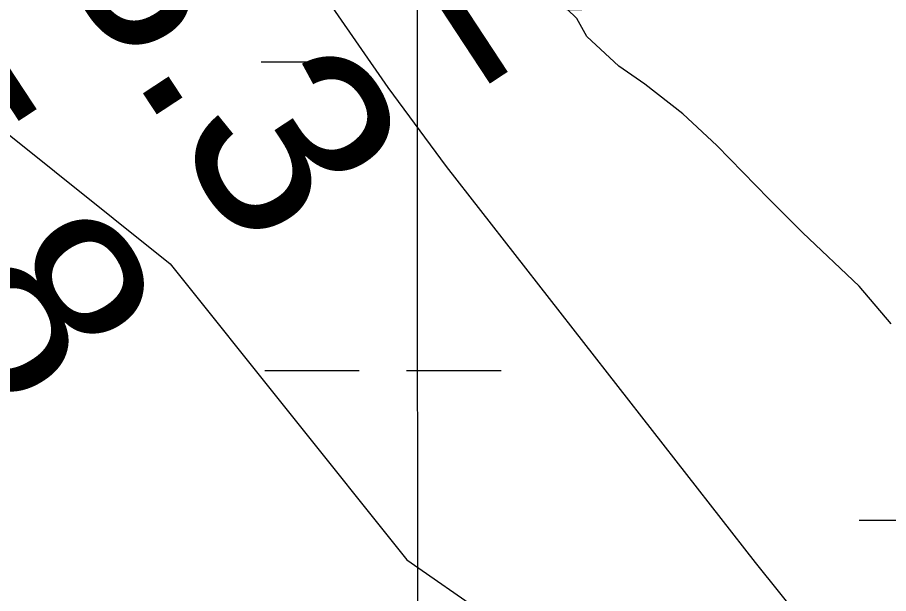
# Model space of a CAD drawing. Extents: x 3279314 to 3317160, y 734079 to 759431.
# Drawn here: x 3306928.6 to 3307223.7, y 747300.5 to 747495.7 of the extents above; entities that cross this region are included whole.
import ezdxf

# ---------------------------------------------------------------- set-up
doc = ezdxf.new("R2010")
doc.units = 0
for name, color, linetype in [('V-GRID-MAJR', 7, 'Continuous'), ('V-RIVR-EDGE', 7, 'Continuous'), ('V-RIVR-RANG', 7, 'Continuous'), ('V-SITE-VEGE', 7, 'Continuous'), ('V-TOPO-MINR', 7, 'Continuous'), ('V-WETL-SWMP', 7, 'Continuous')]:
    doc.layers.add(name, color=color, linetype=linetype)

msp = doc.modelspace()

# ---------------------------------------------------------------- linework, layer by layer
at = {"layer": 'V-GRID-MAJR'}
msp.add_spline([(3307069.929, 739467.911), (3307065.523, 745527.1290000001), (3307061.114, 751588.954), (3307056.7060000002, 757650.811), (3307056.704, 757653.385)], degree=3, dxfattribs=at)
at = {"layer": 'V-RIVR-EDGE'}
msp.add_spline([(3306748.406041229, 748797.4867095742), (3306766.7950730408, 748786.0509076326), (3306777.960451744, 748775.6611974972), (3306795.321530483, 748756.5520020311), (3306816.401669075, 748732.8742857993), (3306835.842329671, 748716.6613365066), (3306851.1514986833, 748705.8468959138), (3306861.924943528, 748704.5768041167), (3306875.5987341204, 748702.8850565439), (3306889.269450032, 748699.9498644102), (3306902.519535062, 748694.5288080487), (3306912.451718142, 748688.2869877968), (3306930.6591831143, 748676.2219283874), (3306936.45167546, 748672.062764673), (3306936.032069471, 748669.9913819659), (3306931.8852044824, 748669.1726678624), (3306931.465598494, 748667.1012851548), (3306933.1163503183, 748664.1958149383), (3306939.73370613, 748658.376675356), (3306945.9447795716, 748655.8744128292), (3306954.2282606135, 748653.3670258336), (3306969.1290974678, 748645.0404992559), (3306976.5661922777, 748635.488976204), (3306984.837374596, 748628.0078109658), (3306990.6390909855, 748627.5789809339), (3306998.0843849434, 748621.3433100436), (3307004.2729107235, 748609.7224540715), (3307005.9185380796, 748604.7445762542), (3307010.0459300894, 748597.6881414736), (3307018.3232617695, 748592.6938653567), (3307022.8661601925, 748586.0508872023), (3307044.731191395, 748544.5484158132), (3307070.3019588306, 748493.0891638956), (3307091.343151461, 748453.6611498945), (3307117.7767034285, 748415.8777383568), (3307136.3638035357, 748389.7192823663), (3307152.4896368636, 748373.9290137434), (3307164.9035845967, 748365.6086365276), (3307174.011929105, 748361.441273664), (3307192.6635975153, 748361.3951534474), (3307203.03383467, 748364.6853832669), (3307210.5078256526, 748370.055194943), (3307220.4810044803, 748380.3926355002), (3307227.1209079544, 748383.6920893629), (3307238.730490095, 748385.32131842), (3307256.5634444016, 748389.4220631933), (3307269.431844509, 748397.265440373), (3307281.4815305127, 748409.2556825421), (3307293.9344242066, 748416.6856030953), (3307306.369894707, 748417.0693378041), (3307326.6733398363, 748414.5322288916), (3307341.596724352, 748415.3242957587), (3307357.757404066, 748413.6263988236), (3307360.6485257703, 748409.4744093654), (3307360.223795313, 748405.330619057), (3307356.90486847, 748404.0953736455), (3307327.8809131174, 748400.0223010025), (3307311.715108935, 748399.6477903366), (3307307.1578619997, 748400.4880272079), (3307298.880530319, 748405.4823033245), (3307297.22567892, 748406.72984746), (3307291.8312697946, 748404.2562819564), (3307284.752287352, 748391.0102965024), (3307272.29426919, 748381.507968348), (3307257.7720425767, 748375.3266168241), (3307240.360744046, 748374.1262177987), (3307233.718790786, 748369.9978008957), (3307212.9403954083, 748348.0815250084), (3307207.1284300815, 748344.3655398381), (3307202.146452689, 748341.0619864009), (3307199.2379077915, 748338.1677900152), (3307200.461879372, 748330.2895664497), (3307205.0078524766, 748324.890032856), (3307218.2671615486, 748323.1993101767), (3307231.1242878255, 748326.4833906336), (3307234.4329657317, 748323.5738208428), (3307241.452504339, 748312.779878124), (3307247.2480713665, 748309.8641589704), (3307259.679442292, 748308.5899675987), (3307275.024482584, 748312.282380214), (3307288.294040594, 748314.7364727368), (3307306.112646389, 748313.0344762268), (3307316.0622526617, 748313.8388418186), (3307325.603526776, 748317.1311214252), (3307345.5283616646, 748329.1018906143), (3307361.2960826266, 748336.1091304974), (3307372.907714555, 748338.5673225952), (3307385.756641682, 748338.5355508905), (3307389.478776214, 748335.2104746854), (3307393.616417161, 748332.2988551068), (3307400.6626030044, 748332.2814319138), (3307405.6394559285, 748333.5125777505), (3307409.7955449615, 748338.0616255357), (3307412.716388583, 748345.9296001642), (3307416.0353154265, 748347.1648455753), (3307419.3491178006, 748346.3276833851), (3307423.065102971, 748340.5157180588), (3307425.9633989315, 748339.2650992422), (3307440.888833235, 748340.8861291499), (3307452.9077724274, 748340.4419257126), (3307467.828082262, 748339.990548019), (3307487.7119214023, 748335.3820563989), (3307492.680575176, 748333.2973500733), (3307493.5013390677, 748329.9794481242), (3307490.5968937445, 748328.7431778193), (3307466.9652977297, 748326.3147076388), (3307440.0178495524, 748323.8944366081), (3307436.288540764, 748324.3181421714), (3307428.8340227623, 748326.8234793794), (3307425.10368908, 748326.8327034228), (3307414.712954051, 748315.2528431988), (3307409.726877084, 748310.2913636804), (3307405.9944936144, 748309.4716246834), (3307400.191752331, 748309.485973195), (3307394.3931106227, 748311.158247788), (3307380.306888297, 748313.6799832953), (3307359.5910114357, 748317.0470801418), (3307353.7841705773, 748315.4035025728), (3307336.7730050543, 748308.3993373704), (3307321.009383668, 748303.0500235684), (3307296.546774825, 748299.7946401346), (3307260.487907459, 748300.2982874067), (3307253.029289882, 748301.1456985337), (3307242.667251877, 748301.1713208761), (3307237.272842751, 748298.697755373), (3307235.193260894, 748295.8015092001), (3307233.527135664, 748292.489756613), (3307234.754181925, 748285.8549776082), (3307237.227747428, 748280.4605684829), (3307241.365388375, 748277.5489489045), (3307250.481932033, 748276.6974382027), (3307265.819798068, 748277.4884801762), (3307282.4072580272, 748280.7633365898), (3307298.1647300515, 748283.625761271), (3307315.9915349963, 748285.2396169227), (3307328.0114990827, 748285.2098950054), (3307336.300104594, 748284.7749156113), (3307344.1803779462, 748286.8278502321), (3307373.2197067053, 748297.1181456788), (3307379.4400041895, 748298.3462168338), (3307382.7558563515, 748298.3380176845), (3307383.163163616, 748295.4356221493), (3307369.8833566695, 748288.836714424), (3307352.0422032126, 748281.4201174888), (3307341.258509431, 748278.5453940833), (3307333.7968171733, 748278.1493606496), (3307327.1579385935, 748275.2643883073), (3307301.8458688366, 748263.7214242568), (3307286.0771229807, 748256.2997028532), (3307278.612356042, 748254.660224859), (3307274.4624163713, 748252.5980661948), (3307269.4804389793, 748249.2945127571), (3307268.229820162, 748246.396216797), (3307270.7095350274, 748243.4886967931), (3307281.086946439, 748249.6802972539), (3307286.885588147, 748248.0080226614), (3307294.7463885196, 748242.1858083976), (3307298.061215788, 748241.763127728), (3307310.4864373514, 748238.0020472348), (3307326.6471170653, 748236.3041502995), (3307341.1611445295, 748239.1696496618), (3307348.20630548, 748238.7377449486), (3307354.8277608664, 748234.576531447), (3307354.407129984, 748232.0906672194), (3307353.1565111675, 748229.192371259), (3307336.969184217, 748220.1137486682), (3307323.6955266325, 748216.0017300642), (3307307.9472786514, 748216.8696390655), (3307298.008946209, 748220.6245701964), (3307292.632985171, 748225.611672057), (3307287.6592069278, 748225.6239707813), (3307281.4378845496, 748223.9814181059), (3307279.356252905, 748220.2562088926), (3307279.347028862, 748216.5258752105), (3307293.791363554, 748191.2066311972), (3307304.9413688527, 748174.5996982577), (3307314.436522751, 748159.240309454), (3307328.0908403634, 748149.6734129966), (3307339.2603186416, 748140.941628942), (3307352.9105366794, 748129.7168064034), (3307367.7826765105, 748109.7847972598), (3307378.934731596, 748094.0068273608), (3307387.6080967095, 748081.5508589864), (3307411.185373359, 748062.0118085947), (3307425.6543055, 748046.6401210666), (3307436.8084103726, 748031.6911142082), (3307449.6306902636, 748020.8828229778), (3307455.4313817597, 748020.0395114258), (3307459.1627403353, 748020.4447689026), (3307462.499090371, 748028.7262001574), (3307464.9890541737, 748029.9634953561), (3307469.1338693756, 748029.953246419), (3307471.6146091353, 748027.4602079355), (3307470.7671980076, 748020.0015903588), (3307471.5848872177, 748015.4402438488), (3307475.3152209, 748015.4310198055), (3307477.8072344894, 748017.4972780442), (3307482.7984359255, 748024.531165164), (3307487.772214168, 748024.5188664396), (3307496.8856831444, 748022.4239111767), (3307497.7084968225, 748019.9349722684), (3307493.557532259, 748017.4583320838), (3307489.4034930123, 748013.7382473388), (3307488.1446750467, 748007.5240992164), (3307488.9592895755, 748001.7193081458), (3307491.8514361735, 747997.9818002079), (3307504.27460795, 747993.3917566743), (3307511.7352753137, 747993.3733085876), (3307517.125584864, 747994.1889480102), (3307525.847119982, 748001.2136110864), (3307527.9308014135, 748005.7677833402), (3307527.947199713, 748012.3994876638), (3307528.373979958, 748017.3722410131), (3307530.038055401, 748019.8550305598), (3307535.428364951, 748020.670669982), (3307544.536709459, 748016.5033071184), (3307552.4108334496, 748016.0693526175), (3307564.0224653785, 748018.5275447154), (3307571.0778752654, 748022.2404552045), (3307578.1240611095, 748022.2230320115), (3307587.6335635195, 748012.6663844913), (3307588.8647093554, 748007.6895315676), (3307588.850360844, 748001.8867902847), (3307570.9917841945, 747987.4240075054), (3307546.0695985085, 747965.9324620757), (3307539.8370022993, 747959.7306126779), (3307539.8267533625, 747955.5857974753), (3307540.643417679, 747950.6099694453), (3307543.1180080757, 747945.6300418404), (3307554.2936357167, 747939.3851469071), (3307567.5539696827, 747938.1089057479), (3307581.226735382, 747936.0026766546), (3307597.3884399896, 747934.7192612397), (3307605.2646137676, 747935.1142697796), (3307606.927664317, 747937.1825778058), (3307607.354444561, 747942.155331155), (3307609.4340264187, 747945.0515773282), (3307613.9974227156, 747946.6982295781), (3307617.3173744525, 747948.3479565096), (3307617.74210491, 747952.4917468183), (3307622.34239738, 747969.0597337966), (3307624.006472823, 747971.5425233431), (3307628.5657695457, 747971.5312495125), (3307633.951979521, 747970.6889628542), (3307652.583150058, 747962.3532122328), (3307654.6422340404, 747956.9598280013), (3307655.046466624, 747952.8139879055), (3307642.591523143, 747944.5551043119), (3307623.0534976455, 747921.3923091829), (3307612.251355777, 747911.0569184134), (3307603.5328953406, 747905.275699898), (3307599.381930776, 747902.7990597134), (3307598.132336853, 747900.3152452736), (3307599.3696320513, 747897.8252814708), (3307606.4158178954, 747897.807858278), (3307612.6279162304, 747895.7200772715), (3307615.116855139, 747896.5428909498), (3307618.4398815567, 747899.4360624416), (3307623.8383902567, 747903.5675540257), (3307628.815243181, 747904.7986998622), (3307635.0324659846, 747904.7833264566), (3307655.743218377, 747899.3438220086), (3307662.7853046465, 747897.6684727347), (3307671.074935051, 747897.647974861), (3307685.9983195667, 747898.4400417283), (3307693.873468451, 747898.420568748), (3307697.596627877, 747895.5099740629), (3307697.9998355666, 747890.9496524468), (3307697.16369827, 747888.0503315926), (3307692.178646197, 747883.5033335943), (3307679.7329267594, 747878.9747836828), (3307677.648220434, 747874.0061299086), (3307681.3724047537, 747871.5100167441), (3307681.770487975, 747864.8772875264), (3307679.2620760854, 747856.1793249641), (3307673.032554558, 747851.2209201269), (3307667.6412201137, 747849.9907991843), (3307665.1481816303, 747847.5100594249), (3307660.570436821, 747840.0606658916), (3307664.278222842, 747830.9328484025), (3307669.650084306, 747824.2878204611), (3307672.5514549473, 747824.2806462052), (3307675.877556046, 747828.4172622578), (3307678.3859679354, 747837.1152248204), (3307680.8820811, 747840.8394091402), (3307687.1054532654, 747843.310924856), (3307693.3226760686, 747843.2955514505), (3307697.8645495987, 747836.2380917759), (3307697.850201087, 747830.435350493), (3307693.276555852, 747824.6438830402), (3307686.219096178, 747820.1020095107), (3307679.170860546, 747819.2904696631), (3307676.2664152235, 747818.0541993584), (3307675.846809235, 747815.9828166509), (3307680.8031642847, 747808.9243320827), (3307690.3177911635, 747801.4400921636), (3307697.3619272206, 747800.5937059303), (3307706.499993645, 747808.446307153), (3307711.4901701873, 747815.0657127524), (3307716.0576660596, 747818.3702910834), (3307720.202481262, 747818.3600421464), (3307720.6015893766, 747812.1417944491), (3307719.3355971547, 747803.026275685), (3307715.1795081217, 747798.4772278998), (3307710.197530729, 747795.1736744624), (3307697.3424542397, 747792.7185570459), (3307692.7821326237, 747792.3153493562), (3307692.363551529, 747790.658448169), (3307698.968608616, 747779.8655303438), (3307704.757001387, 747774.0484405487), (3307715.5222470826, 747769.4624965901), (3307736.216601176, 747757.3912878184), (3307744.08047623, 747752.8125181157), (3307747.3830047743, 747747.4160592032), (3307750.265927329, 747739.9482175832), (3307756.45752779, 747729.5708061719), (3307779.6223727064, 747710.8617437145), (3307810.2407107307, 747689.2328625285), (3307839.2052222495, 747669.2660069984), (3307882.6530144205, 747639.7302052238), (3307898.784997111, 747626.4268257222), (3307917.826549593, 747616.4321241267), (3307923.213784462, 747616.0043189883), (3307925.277992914, 747612.6833423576), (3307928.574372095, 747604.7999943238), (3307935.6133836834, 747601.8812004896), (3307942.2358639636, 747598.1344685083), (3307957.5337591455, 747582.7607311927), (3307974.491630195, 747568.2118573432), (3307991.4464265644, 747552.4195389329), (3308029.9030172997, 747515.8498500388), (3308052.2255755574, 747491.7545776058), (3308062.985696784, 747485.0962260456), (3308069.1936955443, 747481.3505189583), (3308076.2204084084, 747473.4579468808), (3308086.548624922, 747459.754434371), (3308101.426914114, 747442.3093143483), (3308119.6087567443, 747419.8822169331), (3308144.419229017, 747396.1952766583), (3308169.224576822, 747370.435928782), (3308220.914854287, 747321.8134792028), (3308252.3355081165, 747289.4060287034), (3308281.6878539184, 747258.6616287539), (3308288.2959856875, 747249.1121554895), (3308306.4829527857, 747228.7574656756), (3308313.1054330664, 747225.0107336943), (3308327.575390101, 747210.0535276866), (3308355.6894158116, 747181.384610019), (3308382.145515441, 747152.7197919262), (3308405.6961448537, 747122.404222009), (3308418.0936942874, 747107.4521404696), (3308421.806604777, 747100.3967305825), (3308442.471236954, 747076.305557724), (3308468.911963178, 747041.4235168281), (3308475.1004889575, 747029.802660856), (3308479.22583118, 747021.9172630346), (3308485.0172986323, 747017.3436178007), (3308488.32085207, 747012.361640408), (3308495.33834089, 747000.7387346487), (3308517.6598742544, 746976.2289806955), (3308538.3173321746, 746949.2364371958), (3308567.248022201, 746915.5916914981), (3308620.974835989, 746852.457264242), (3308655.671371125, 746803.8768353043), (3308686.239489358, 746761.9383596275), (3308728.320849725, 746682.6678501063), (3308746.037991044, 746639.9321830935), (3308761.677600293, 746595.1292329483), (3308774.401490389, 746544.5307157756), (3308785.041699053, 746489.3780263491), (3308792.7866864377, 746436.7194002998), (3308803.0175380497, 746383.6401433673), (3308811.207753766, 746343.4149380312), (3308820.6086174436, 746289.9232493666), (3308827.1849775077, 746267.5248489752), (3308844.0752055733, 746225.6201947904), (3308851.9237072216, 746214.8242022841), (3308860.622694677, 746212.7302719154), (3308865.5872488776, 746208.987639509), (3308870.951936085, 746199.4412409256), (3308878.774815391, 746178.2832104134), (3308884.1354030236, 746167.0788857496), (3308901.077900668, 746146.3127890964), (3308922.963429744, 746113.0999481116), (3308935.7508632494, 746088.199285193), (3308951.0374846, 746068.2662511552), (3308959.2953433, 746055.396826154), (3308972.4808600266, 746023.8634340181), (3308988.148141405, 745990.2514849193), (3308998.050602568, 745971.9897005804), (3309008.7789520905, 745952.4824218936), (3309016.634627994, 745944.5878000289), (3309028.6228203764, 745931.7091509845), (3309034.8133959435, 745920.9172580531), (3309044.3239232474, 745911.775092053), (3309053.821126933, 745897.2446662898), (3309058.764158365, 745884.7979219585), (3309065.7539750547, 745861.9840151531), (3309075.6625855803, 745846.209119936), (3309086.827964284, 745835.8194098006), (3309095.1083706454, 745832.0685782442), (3309096.3436160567, 745828.7496514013), (3309095.0489268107, 745808.0286500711), (3309094.6129225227, 745799.32556304), (3309094.601648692, 745794.7662663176), (3309098.3186587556, 745789.3687825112), (3309106.590865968, 745782.3020987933), (3309117.350987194, 745775.6437472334), (3309123.9826915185, 745775.6273489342), (3309128.54198824, 745775.6160751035), (3309130.6082464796, 745773.1240615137), (3309130.590823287, 745766.0778756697), (3309127.2503736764, 745756.1385183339), (3309123.9088991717, 745745.7846794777), (3309123.0635378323, 745739.1550249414), (3309125.5299290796, 745730.8592451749), (3309133.7929122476, 745720.0622277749), (3309149.0908074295, 745704.6884904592), (3309152.801668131, 745696.8041175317), (3309152.3748878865, 745691.8313641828), (3309145.718586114, 745681.9002059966), (3309139.900471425, 745675.6973317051), (3309136.9980758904, 745675.2900244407), (3309132.8573602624, 745676.9581994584), (3309133.665825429, 745668.6665192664), (3309131.170737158, 745665.3568164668), (3309123.2720157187, 745655.8432144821), (3309119.5293833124, 745650.8786602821), (3309117.443652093, 745645.4955249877), (3309117.844809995, 745640.106240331), (3309120.730807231, 745633.8818432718), (3309129.416471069, 745626.3996531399), (3309129.817628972, 745621.0103684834), (3309127.3092170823, 745612.3124059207), (3309124.3986223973, 745608.5892464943), (3309123.5501863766, 745600.7161473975), (3309123.9462198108, 745593.2544551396), (3309129.7161644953, 745579.9766979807), (3309136.3253211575, 745570.8417062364), (3309141.705381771, 745567.5125304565), (3309151.2374318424, 745567.0744763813), (3309166.159791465, 745567.4520617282), (3309171.9676572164, 745569.5101208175), (3309179.0117932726, 745568.6637345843), (3309179.4139760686, 745563.6889314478), (3309171.508080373, 745551.2739588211), (3309165.687915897, 745544.242121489), (3309159.4614690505, 745540.5271612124), (3309154.0711595, 745539.7115217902), (3309147.8549615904, 745540.1413767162), (3309144.124627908, 745540.1506007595), (3309137.0651184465, 745534.779764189), (3309135.812449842, 745531.052505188), (3309136.217707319, 745527.3211466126), (3309147.386160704, 745518.1748810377), (3309159.7878097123, 745504.880725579), (3309166.8083732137, 745494.5012643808), (3309169.255291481, 745478.3303357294), (3309170.058632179, 745467.9662479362), (3309175.8470249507, 745462.1491581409), (3309186.6143204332, 745458.392177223), (3309196.1514949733, 745460.0265307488), (3309203.2058799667, 745463.3249597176), (3309214.8113625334, 745463.2962626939), (3309221.8472994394, 745459.1340242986), (3309225.145728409, 745452.0796393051), (3309224.702549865, 745440.4751816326), (3309220.9465938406, 745430.1223676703), (3309218.038048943, 745427.2281712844), (3309219.6601037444, 745412.7172185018), (3309217.571297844, 745406.0906386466), (3309211.3387016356, 745399.8887892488), (3309206.6376258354, 745396.1320697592)], degree=3, dxfattribs=at)
at = {"layer": 'V-SITE-VEGE'}
msp.add_lwpolyline([(3307224.526, 747391.895), (3307213.6670000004, 747404.665999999), (3307194.6820000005, 747422.7969999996), (3307183.1540000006, 747434.215), (3307165.521, 747452.3539999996), (3307153.9970000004, 747463.0949999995), (3307141.1230000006, 747473.1569999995), (3307132.323, 747479.1909999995), (3307121.4750000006, 747489.260999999), (3307118.0730000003, 747495.3189999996), (3307111.2900000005, 747502.0339999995)], dxfattribs=at)
at = {"layer": 'V-TOPO-MINR'}
msp.add_lwpolyline([(3306761.391212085, 747991.1443594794), (3307000.876508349, 747556.0762889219), (3307017.589496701, 747527.3568699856), (3307035.182632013, 747499.2173377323), (3307054.0959877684, 747471.9476355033), (3307073.8894904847, 747445.257819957), (3307178.440315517, 747311.0875966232), (3307217.9333426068, 747261.9461404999)], dxfattribs=at)
at = {"layer": 'V-WETL-SWMP'}
for p, q in [((3307118.0687469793, 747495.3174117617), (3307111.286756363, 747502.0334163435)), ((3307118.0687469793, 747495.3174117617), (3307111.286756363, 747502.0334163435)), ((3307121.4717457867, 747489.2594111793), (3307118.0687469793, 747495.3174117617)), ((3307121.4717457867, 747489.2594111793), (3307118.0687469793, 747495.3174117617)), ((3306880.176977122, 747492.4415476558), (3306980.3828136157, 747412.2124678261)), ((3306880.176977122, 747492.4415476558), (3306980.3828136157, 747412.2124678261)), ((3307132.3187299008, 747479.1884034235), (3307121.4717457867, 747489.2594111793)), ((3307132.3187299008, 747479.1884034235), (3307121.4717457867, 747489.2594111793)), ((3307011.206533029, 747480.7171422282), (3307035.206497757, 747480.7293594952)), ((3307141.1207142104, 747473.1563957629), (3307132.3187299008, 747479.1884034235)), ((3307141.1207142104, 747473.1563957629), (3307132.3187299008, 747479.1884034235)), ((3307153.9926928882, 747463.0943853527), (3307141.1207142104, 747473.1563957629)), ((3307153.9926928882, 747463.0943853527), (3307141.1207142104, 747473.1563957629)), ((3307165.5166760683, 747452.3513771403), (3307153.9926928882, 747463.0943853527)), ((3307165.5166760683, 747452.3513771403), (3307153.9926928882, 747463.0943853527)), ((3307183.151652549, 747434.2133656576), (3307165.5166760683, 747452.3513771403)), ((3307183.151652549, 747434.2133656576), (3307165.5166760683, 747452.3513771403)), ((3307194.679636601, 747422.7953578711), (3307183.151652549, 747434.2133656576)), ((3307194.679636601, 747422.7953578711), (3307183.151652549, 747434.2133656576)), ((3307213.663609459, 747404.6643446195), (3307194.679636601, 747422.7953578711)), ((3307213.663609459, 747404.6643446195), (3307194.679636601, 747422.7953578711)), ((3306980.382813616, 747412.2124678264), (3307060.5477300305, 747311.9264270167)), ((3306980.382813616, 747412.2124678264), (3307060.5477300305, 747311.9264270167)), ((3307224.5225970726, 747391.893338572), (3307213.663609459, 747404.6643446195)), ((3307224.5225970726, 747391.893338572), (3307213.663609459, 747404.6643446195)), ((3307012.41593542, 747376.0777776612), (3307044.4158883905, 747376.0940673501)), ((3307060.415864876, 747376.1022121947), (3307092.4158178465, 747376.118501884)), ((3307213.7575362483, 747325.4382809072), (3307287.310350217, 747325.475723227)), ((3307060.54773003, 747311.9264270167), (3307190.816499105, 747221.669314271)), ((3307060.54773003, 747311.9264270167), (3307190.816499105, 747221.669314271))]:
    msp.add_line(p, q, dxfattribs=at)

# ---------------------------------------------------------------- texts
at = {"layer": 'V-RIVR-RANG'}
for s, p in [('29.2', (3306995.310167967, 747615.2519238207)), ('33.3', (3306911.884167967, 747560.1159238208)), ('35.8', (3306828.4571679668, 747504.9799238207))]:
    msp.add_text(s, height=67, rotation=303.31832571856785, dxfattribs=at).set_placement(p)

doc.saveas('drawing.dxf')
